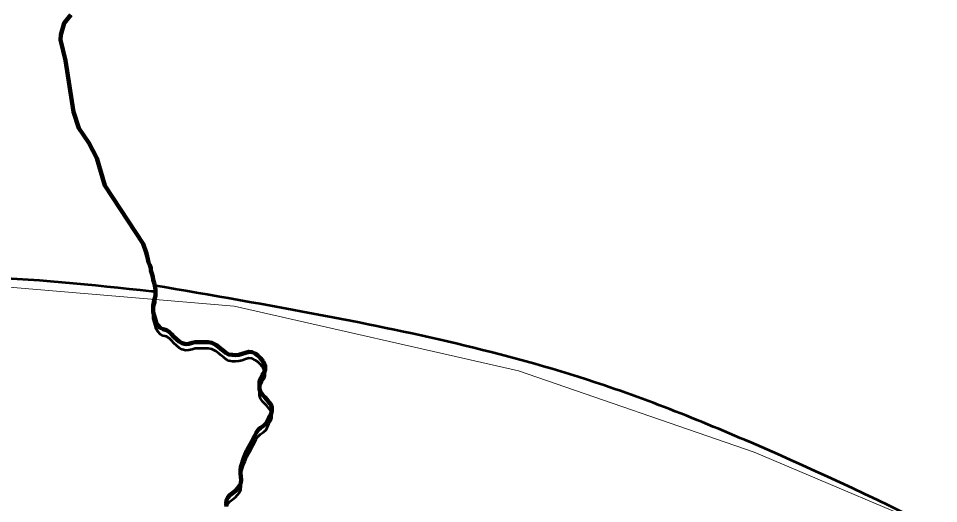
# Model space of a CAD drawing. Extents: x -1643653 to 4543381, y 1624270 to 13878484.
# Drawn here: x 738308 to 742071, y 8966529 to 8968515 of the extents above; entities that cross this region are included whole.
import ezdxf

# ---------------------------------------------------------------- set-up
doc = ezdxf.new("R2010")
doc.units = 0
doc.header["$LTSCALE"] = 200
for name, color, linetype, lineweight in [('24', 7, 'Continuous', 25), ('53', 7, 'Continuous', 106), ('58', 7, 'Continuous', 13), ('59', 7, 'Continuous', 53), ('60', 7, 'Continuous', 13), ('9', 7, 'Continuous', 90)]:
    doc.layers.add(name, color=color, linetype=linetype, lineweight=lineweight)

msp = doc.modelspace()

# ---------------------------------------------------------------- linework, layer by layer
at = {"layer": '24', "lineweight": 53}
for points in [[(738521.9, 8968529), (738494.8, 8968495.2), (738481.7, 8968447.9), (738480.1, 8968427.4), (738500, 8968342), (738533.5, 8968133), (738555.2, 8968065.6), (738596.3, 8968005.9), (738628.6, 8967942.3), (738661.9, 8967831), (738818, 8967592.6), (738830.4, 8967556.3)], [(738830.4, 8967556.3), (738834.2, 8967542.6), (738837.7, 8967529), (738840.7, 8967516.2), (738845.7, 8967504.7), (738849.9, 8967492.5), (738850.3, 8967483.6), (738854.3, 8967471.6), (738857.7, 8967458), (738859.7, 8967445.1), (738862.7, 8967432.6), (738865.9, 8967420), (738868.8, 8967405.2), (738868.9, 8967391.8), (738868.2, 8967379), (738865.1, 8967366.3), (738862, 8967353.6), (738859.3, 8967339.4), (738859.3, 8967326.5), (738859.7, 8967313.1), (738863.5, 8967298.8), (738867.7, 8967286), (738870.9, 8967270.3), (738877.9, 8967259.2), (738887.8, 8967249.3), (738899.7, 8967242.8), (738913.1, 8967239.5), (738924.4, 8967232.4), (738934.7, 8967222.3), (738944.1, 8967212.4), (738954.2, 8967202), (738965.1, 8967192.5), (738977.1, 8967186.1), (738992.3, 8967182), (739005.7, 8967183.8), (739018.2, 8967186.9), (739031.3, 8967189.7), (739044.9, 8967190.6), (739058.1, 8967190.6), (739071.4, 8967190.6), (739084.6, 8967190), (739098.8, 8967187.9), (739114.9, 8967178.8), (739126, 8967171), (739135.5, 8967162.6), (739146.5, 8967154.6), (739156.7, 8967146), (739168.6, 8967140), (739183.1, 8967137.6), (739195.8, 8967137.5), (739209, 8967138.7), (739223, 8967141.7), (739237, 8967146.4), (739250.3, 8967150.8), (739263.6, 8967149.5), (739275.9, 8967143.1), (739287.3, 8967135.2), (739296.8, 8967126.4), (739304.9, 8967116.7), (739309.3, 8967110.9)], [(739309.3, 8967110.9), (739317.7, 8967092.1), (739317.8, 8967077.7), (739313.7, 8967065.7), (739305.1, 8967055.2), (739299.2, 8967042.7), (739293.7, 8967028), (739293.7, 8967013.7), (739293.7, 8966998.3), (739298.7, 8966985.1), (739306.6, 8966974), (739315.2, 8966964.3), (739323.7, 8966955), (739332.4, 8966945.1), (739340.5, 8966934.7), (739344.5, 8966922.3), (739344.1, 8966907.1), (739339.7, 8966894.5), (739332.7, 8966881.9), (739327, 8966869.6), (739321, 8966858), (739310, 8966847.7), (739297.7, 8966839.9), (739289.1, 8966830.7), (739280.9, 8966819.4), (739274.4, 8966807.4), (739268.6, 8966795.2), (739262.3, 8966783.3), (739255.3, 8966770.6), (739248.4, 8966758.7), (739242.6, 8966746.5), (739234.9, 8966729.8), (739229.9, 8966717.1), (739226, 8966704.3), (739221.5, 8966691.2), (739217.6, 8966678.8), (739216.4, 8966666), (739216.6, 8966653.4), (739217.7, 8966639.2), (739219.6, 8966626.8), (739217.9, 8966613.5), (739211.8, 8966601.6), (739204.7, 8966591), (739196.1, 8966581.6), (739184.1, 8966571.9), (739172.9, 8966564.1), (739164.8, 8966554.4), (739158.5, 8966543), (739158.1, 8966530), (739159.4, 8966517.4)]]:
    msp.add_lwpolyline(points, dxfattribs=at)
at = {"layer": '53'}
for points in [[(738521.9, 8968529), (738494.8, 8968495.2), (738481.7, 8968447.9), (738480.1, 8968427.4), (738500, 8968342), (738533.5, 8968133), (738555.2, 8968065.6), (738596.3, 8968005.9), (738628.6, 8967942.3), (738661.9, 8967831), (738818, 8967592.6), (738830.4, 8967556.3)], [(738830.4, 8967556.3), (738834.2, 8967542.6), (738837.7, 8967529), (738840.7, 8967516.2), (738845.7, 8967504.7), (738849.9, 8967492.5), (738850.3, 8967483.6), (738854.3, 8967471.6), (738857.7, 8967458), (738859.7, 8967445.1), (738862.7, 8967432.6), (738865.9, 8967420), (738868.8, 8967405.2), (738868.9, 8967391.8), (738868.2, 8967379), (738865.1, 8967366.3), (738862, 8967353.6), (738859.3, 8967339.4), (738859.3, 8967326.5), (738859.7, 8967313.1), (738863.5, 8967298.8), (738867.7, 8967286), (738870.9, 8967270.3), (738877.9, 8967259.2), (738887.8, 8967249.3), (738899.7, 8967242.8), (738913.1, 8967239.5), (738924.4, 8967232.4), (738934.7, 8967222.3), (738944.1, 8967212.4), (738954.2, 8967202), (738965.1, 8967192.5), (738977.1, 8967186.1), (738992.3, 8967182), (739005.7, 8967183.8), (739018.2, 8967186.9), (739031.3, 8967189.7), (739044.9, 8967190.6), (739058.1, 8967190.6), (739071.4, 8967190.6), (739084.6, 8967190), (739098.8, 8967187.9), (739114.9, 8967178.8), (739126, 8967171), (739135.5, 8967162.6), (739146.5, 8967154.6), (739156.7, 8967146), (739168.6, 8967140), (739183.1, 8967137.6), (739195.8, 8967137.5), (739209, 8967138.7), (739223, 8967141.7), (739237, 8967146.4), (739250.3, 8967150.8), (739263.6, 8967149.5), (739275.9, 8967143.1), (739287.3, 8967135.2), (739296.8, 8967126.4), (739304.9, 8967116.7), (739309.3, 8967110.9)], [(739309.3, 8967110.9), (739317.7, 8967092.1), (739317.8, 8967077.7), (739313.7, 8967065.7), (739305.1, 8967055.2), (739299.2, 8967042.7), (739293.7, 8967028), (739293.7, 8967013.7), (739293.7, 8966998.3), (739298.7, 8966985.1), (739306.6, 8966974), (739315.2, 8966964.3), (739323.7, 8966955), (739332.4, 8966945.1), (739340.5, 8966934.7), (739344.5, 8966922.3), (739344.1, 8966907.1), (739339.7, 8966894.5), (739332.7, 8966881.9), (739327, 8966869.6), (739321, 8966858), (739310, 8966847.7), (739297.7, 8966839.9), (739289.1, 8966830.7), (739280.9, 8966819.4), (739274.4, 8966807.4), (739268.6, 8966795.2), (739262.3, 8966783.3), (739255.3, 8966770.6), (739248.4, 8966758.7), (739242.6, 8966746.5), (739234.9, 8966729.8), (739229.9, 8966717.1), (739226, 8966704.3), (739221.5, 8966691.2), (739217.6, 8966678.8), (739216.4, 8966666), (739216.6, 8966653.4), (739217.7, 8966639.2), (739219.6, 8966626.8), (739217.9, 8966613.5), (739211.8, 8966601.6), (739204.7, 8966591), (739196.1, 8966581.6), (739184.1, 8966571.9), (739172.9, 8966564.1), (739164.8, 8966554.4), (739158.5, 8966543), (739158.1, 8966530), (739159.4, 8966517.4)]]:
    msp.add_lwpolyline(points, dxfattribs=at)
at = {"layer": '58'}
msp.add_lwpolyline([(736100.9, 8967371.2), (737994.5, 8967437.7), (739190.5, 8967338), (740353.2, 8967072.1), (741316.6, 8966739.7), (742180.3, 8966374.1), (743451, 8965634.6), (743667, 8965568.1), (743899.5, 8965617.9), (744381.2, 8965900.5), (744946, 8966332.6), (745492.5, 8966849.2), (746226.5, 8967773.2), (746913.8, 8968329.9), (747634.6, 8968862.1)], dxfattribs=at)
at = {"layer": '59'}
msp.add_line((738865.2, 8967396.7), (738852.4, 8967397.8), dxfattribs=at)
for points in [[(738865.2, 8967422.9), (738865.9, 8967420), (738868.8, 8967405.2), (738868.9, 8967391.8), (738868.2, 8967379), (738865.1, 8967366.3), (738862, 8967353.6), (738859.3, 8967339.4), (738859.3, 8967326.5), (738859.7, 8967313.1), (738863.5, 8967298.8), (738867.7, 8967286), (738870.9, 8967270.3), (738877.9, 8967259.2), (738887.8, 8967249.3), (738899.7, 8967242.8), (738913.1, 8967239.5), (738924.4, 8967232.4), (738934.7, 8967222.3), (738944.1, 8967212.4), (738954.2, 8967202), (738965.1, 8967192.5), (738977.1, 8967186.1), (738992.3, 8967182), (739005.7, 8967183.8), (739018.2, 8967186.9), (739031.3, 8967189.7), (739044.9, 8967190.6), (739058.1, 8967190.6), (739071.4, 8967190.6), (739084.6, 8967190), (739098.8, 8967187.9), (739114.9, 8967178.8), (739126, 8967171), (739135.5, 8967162.6), (739146.5, 8967154.6), (739156.7, 8967146), (739168.6, 8967140), (739183.1, 8967137.6), (739195.8, 8967137.5), (739209, 8967138.7), (739223, 8967141.7), (739237, 8967146.4), (739250.3, 8967150.8), (739263.6, 8967149.5), (739275.9, 8967143.1), (739287.3, 8967135.2), (739296.8, 8967126.4), (739304.9, 8967116.7), (739309.3, 8967110.9)], [(739309.3, 8967084.7), (739304.9, 8967090.6), (739296.8, 8967100.3), (739287.3, 8967109.1), (739275.9, 8967117), (739263.6, 8967123.3), (739250.3, 8967124.7), (739237, 8967120.2), (739223, 8967115.6), (739209, 8967112.5), (739195.8, 8967111.4), (739183.1, 8967111.4), (739168.6, 8967113.8), (739156.7, 8967119.8), (739146.5, 8967128.4), (739135.5, 8967136.4), (739126, 8967144.8), (739114.9, 8967152.6), (739098.8, 8967161.8), (739084.6, 8967163.8), (739071.4, 8967164.4), (739058.1, 8967164.5), (739044.9, 8967164.4), (739031.3, 8967163.5), (739018.2, 8967160.7), (739005.7, 8967157.6), (738992.3, 8967155.8), (738977.1, 8967159.9), (738965.1, 8967166.3), (738954.2, 8967175.8), (738944.1, 8967186.2), (738934.7, 8967196.2), (738924.4, 8967206.2), (738913.1, 8967213.3), (738899.7, 8967216.6), (738887.8, 8967223.1), (738877.9, 8967233.1), (738870.9, 8967244.2), (738867.7, 8967259.8), (738863.5, 8967272.7), (738859.7, 8967287), (738859.3, 8967300.3), (738859.3, 8967313.2), (738862, 8967327.4), (738865.1, 8967340.2), (738868.2, 8967352.9), (738868.9, 8967365.7), (738868.8, 8967379), (738865.9, 8967393.8), (738865.2, 8967396.7)], [(739309.3, 8967110.9), (739317.7, 8967092.1), (739317.8, 8967077.7), (739313.7, 8967065.7), (739305.1, 8967055.2), (739299.2, 8967042.7), (739293.7, 8967028), (739293.7, 8967013.7), (739293.7, 8966998.3), (739298.7, 8966985.1), (739306.6, 8966974), (739315.2, 8966964.3), (739323.7, 8966955), (739332.4, 8966945.1), (739340.5, 8966934.7), (739344.5, 8966922.3), (739344.1, 8966907.1), (739339.7, 8966894.5), (739332.7, 8966881.9), (739327, 8966869.6), (739321, 8966858), (739310, 8966847.7), (739297.7, 8966839.9), (739289.1, 8966830.7), (739280.9, 8966819.4), (739274.4, 8966807.4), (739268.6, 8966795.2), (739262.3, 8966783.3), (739255.3, 8966770.6), (739248.4, 8966758.7), (739242.6, 8966746.5), (739234.9, 8966729.8), (739229.9, 8966717.1), (739226, 8966704.3), (739221.5, 8966691.2), (739217.6, 8966678.8), (739216.4, 8966666), (739216.6, 8966653.4), (739217.7, 8966639.2), (739219.6, 8966626.8), (739217.9, 8966613.5), (739211.8, 8966601.6), (739204.7, 8966591), (739196.1, 8966581.6), (739184.1, 8966571.9), (739172.9, 8966564.1), (739164.8, 8966554.4), (739158.5, 8966543), (739158.1, 8966530), (739159.4, 8966517.4)], [(739164.8, 8966528.2), (739172.9, 8966538), (739184.1, 8966545.8), (739196.1, 8966555.4), (739204.7, 8966564.8), (739211.8, 8966575.4), (739217.9, 8966587.4), (739219.6, 8966600.6), (739217.7, 8966613.1), (739216.6, 8966627.3), (739216.4, 8966639.8), (739217.6, 8966652.6), (739221.5, 8966665.1), (739226, 8966678.2), (739229.9, 8966691), (739234.9, 8966703.6), (739242.6, 8966720.3), (739248.4, 8966732.5), (739255.3, 8966744.5), (739262.3, 8966757.1), (739268.6, 8966769.1), (739274.4, 8966781.3), (739280.9, 8966793.2), (739289.1, 8966804.5), (739297.7, 8966813.7), (739310, 8966821.5), (739321, 8966831.8), (739327, 8966843.5), (739332.7, 8966855.8), (739339.7, 8966868.3), (739344.1, 8966881), (739344.5, 8966896.2), (739340.5, 8966908.5), (739332.4, 8966918.9), (739323.7, 8966928.9), (739315.2, 8966938.1), (739306.6, 8966947.8), (739298.7, 8966959), (739293.7, 8966972.1), (739293.7, 8966987.6), (739293.7, 8967001.8), (739299.2, 8967016.6), (739305.1, 8967029), (739313.7, 8967039.6), (739317.8, 8967051.6), (739317.7, 8967066), (739309.3, 8967084.7)]]:
    msp.add_lwpolyline(points, dxfattribs=at)
for points in [[(738852.4, 8967397.8), (738119.2, 8967456.1), (736819.8, 8967385.2), (735978.7, 8967299.6), (734932.4, 8966935.1), (733681.7, 8966482.5), (732152.4, 8966285.3), (730470.8, 8966190.5), (727806.8, 8965794.5), (726426, 8965189.7), (726351.8, 8965240.9), (726326.3, 8965228.3)], [(743879.1, 8965604.4), (743559.1, 8965590.5), (743000.3, 8965872.6), (741413.3, 8966731.2), (740701.8, 8967013.8), (739557.2, 8967298.3), (738862.3, 8967422.5)]]:
    msp.add_spline(points, degree=3, dxfattribs=at)
at = {"layer": '60', "lineweight": 25}
msp.add_spline([(814781, 9009175.5), (814787.2, 9009173.4), (814796.9, 9009173.4), (814799.4, 9009172.4), (814805.1, 9009174.5), (814805.6, 9009176.5), (814811.7, 9009179.5), (814811.7, 9009179.5), (814801.5, 9009181), (814790.7, 9009181.5), (814784.1, 9009183.1), (814777.4, 9009185.1), (814778.4, 9009175.5)], degree=3, dxfattribs=at)
at = {"layer": '9'}
for points in [[(738521.9, 8968529), (738494.8, 8968495.2), (738481.7, 8968447.9), (738480.1, 8968427.4), (738500, 8968342), (738533.5, 8968133), (738555.2, 8968065.6), (738596.3, 8968005.9), (738628.6, 8967942.3), (738661.9, 8967831), (738818, 8967592.6), (738830.4, 8967556.3)], [(738830.4, 8967556.3), (738834.2, 8967542.6), (738837.7, 8967529), (738840.7, 8967516.2), (738845.7, 8967504.7), (738849.9, 8967492.5), (738850.3, 8967483.6), (738854.3, 8967471.6), (738857.7, 8967458), (738859.7, 8967445.1), (738862.7, 8967432.6), (738865.9, 8967420), (738868.8, 8967405.2), (738868.9, 8967391.8), (738868.2, 8967379), (738865.1, 8967366.3), (738862, 8967353.6), (738859.3, 8967339.4), (738859.3, 8967326.5), (738859.7, 8967313.1), (738863.5, 8967298.8), (738867.7, 8967286), (738870.9, 8967270.3), (738877.9, 8967259.2), (738887.8, 8967249.3), (738899.7, 8967242.8), (738913.1, 8967239.5), (738924.4, 8967232.4), (738934.7, 8967222.3), (738944.1, 8967212.4), (738954.2, 8967202), (738965.1, 8967192.5), (738977.1, 8967186.1), (738992.3, 8967182), (739005.7, 8967183.8), (739018.2, 8967186.9), (739031.3, 8967189.7), (739044.9, 8967190.6), (739058.1, 8967190.6), (739071.4, 8967190.6), (739084.6, 8967190), (739098.8, 8967187.9), (739114.9, 8967178.8), (739126, 8967171), (739135.5, 8967162.6), (739146.5, 8967154.6), (739156.7, 8967146), (739168.6, 8967140), (739183.1, 8967137.6), (739195.8, 8967137.5), (739209, 8967138.7), (739223, 8967141.7), (739237, 8967146.4), (739250.3, 8967150.8), (739263.6, 8967149.5), (739275.9, 8967143.1), (739287.3, 8967135.2), (739296.8, 8967126.4), (739304.9, 8967116.7), (739309.3, 8967110.9)], [(739309.3, 8967110.9), (739317.7, 8967092.1), (739317.8, 8967077.7), (739313.7, 8967065.7), (739305.1, 8967055.2), (739299.2, 8967042.7), (739293.7, 8967028), (739293.7, 8967013.7), (739293.7, 8966998.3), (739298.7, 8966985.1), (739306.6, 8966974), (739315.2, 8966964.3), (739323.7, 8966955), (739332.4, 8966945.1), (739340.5, 8966934.7), (739344.5, 8966922.3), (739344.1, 8966907.1), (739339.7, 8966894.5), (739332.7, 8966881.9), (739327, 8966869.6), (739321, 8966858), (739310, 8966847.7), (739297.7, 8966839.9), (739289.1, 8966830.7), (739280.9, 8966819.4), (739274.4, 8966807.4), (739268.6, 8966795.2), (739262.3, 8966783.3), (739255.3, 8966770.6), (739248.4, 8966758.7), (739242.6, 8966746.5), (739234.9, 8966729.8), (739229.9, 8966717.1), (739226, 8966704.3), (739221.5, 8966691.2), (739217.6, 8966678.8), (739216.4, 8966666), (739216.6, 8966653.4), (739217.7, 8966639.2), (739219.6, 8966626.8), (739217.9, 8966613.5), (739211.8, 8966601.6), (739204.7, 8966591), (739196.1, 8966581.6), (739184.1, 8966571.9), (739172.9, 8966564.1), (739164.8, 8966554.4), (739158.5, 8966543), (739158.1, 8966530), (739159.4, 8966517.4)]]:
    msp.add_lwpolyline(points, dxfattribs=at)

doc.saveas('drawing.dxf')
